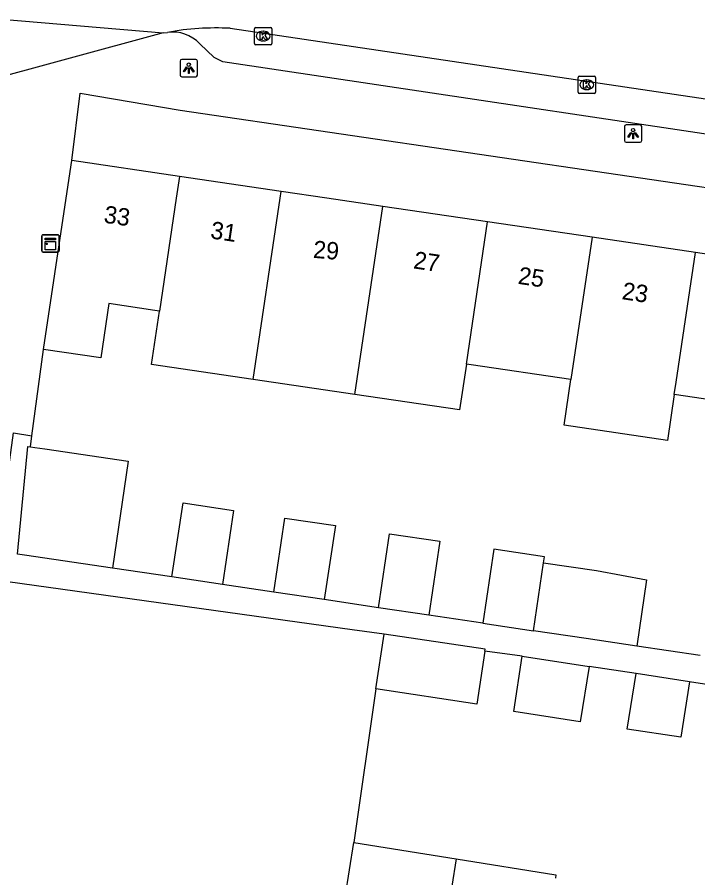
# Model space of a CAD drawing. Extents: x 163010 to 163853, y 382793 to 383982.
# Drawn here: x 163230.64 to 163269.89, y 383210.78 to 383260.44 of the extents above; entities that cross this region are included whole.
import ezdxf

# ---------------------------------------------------------------- set-up
doc = ezdxf.new("R2010")
doc.units = 0
for name, color, linetype in [('IMGEO_Erf', 7, 'Continuous'), ('IMGEO_Fietspad_gesloten', 7, 'Continuous'), ('IMGEO_Kast', 7, 'Continuous'), ('IMGEO_Kolk', 7, 'Continuous'), ('IMGEO_Lichtpunt', 7, 'Continuous'), ('IMGEO_Pand', 7, 'Continuous'), ('IMGEO_Pand_nummerreeks', 7, 'Continuous'), ('IMGEO_Rijbaan_lokaal_gesloten', 7, 'Continuous'), ('IMGEO_Voetpad_open', 7, 'Continuous')]:
    doc.layers.add(name, color=color, linetype=linetype)

msp = doc.modelspace()

# ---------------------------------------------------------------- linework, layer by layer
at = {"layer": 'IMGEO_Erf'}
msp.add_lwpolyline([(163251.322, 383221.673), (163250.054, 383212.812)], dxfattribs=at)
at = {"layer": 'IMGEO_Fietspad_gesloten'}
msp.add_lwpolyline([(163239.047, 383259.544), (163228.092, 383256.549), (163205.576, 383249.947), (163203.99, 383249.482)], dxfattribs=at)
at = {"layer": 'IMGEO_Kast'}
for p, q in [((163232.056, 383246.966), (163232.056, 383247.807)), ((163232.056, 383247.807), (163232.056, 383246.966)), ((163232.131, 383247.891), (163232.972, 383247.891)), ((163232.972, 383247.891), (163232.131, 383247.891)), ((163233.056, 383247.816), (163233.056, 383246.975)), ((163233.056, 383246.975), (163233.056, 383247.816)), ((163232.981, 383246.891), (163232.14, 383246.891)), ((163232.14, 383246.891), (163232.981, 383246.891))]:
    msp.add_line(p, q, dxfattribs=at)
for points in [[(163232.251, 383247.681), (163232.851, 383247.681), (163232.851, 383247.596), (163232.251, 383247.596), (163232.251, 383247.681)], [(163232.251, 383247.506), (163232.851, 383247.506), (163232.851, 383247.017), (163232.251, 383247.017), (163232.251, 383247.506)]]:
    msp.add_lwpolyline(points, dxfattribs=at)
msp.add_circle((163232.335, 383247.355), 0.0377, dxfattribs=at)
for centre, start, end in [((163232.134, 383247.813), 92.4484, 184.2845), ((163232.134, 383247.813), 92.4484, 184.2845), ((163232.978, 383247.813), 2.4484, 94.2845), ((163232.978, 383247.813), 2.4484, 94.2845), ((163232.134, 383246.969), 182.4484, 274.2845), ((163232.134, 383246.969), 182.4484, 274.2845), ((163232.978, 383246.969), 272.4484, 4.2845), ((163232.978, 383246.969), 272.4484, 4.2845)]:
    msp.add_arc(centre, 0.0779, start, end, dxfattribs=at)
at = {"layer": 'IMGEO_Kolk'}
for p, q in [((163244.327, 383258.924), (163244.327, 383259.776)), ((163244.402, 383259.85), (163245.254, 383259.85)), ((163244.815, 383259.63), (163244.84, 383259.63)), ((163245.328, 383259.776), (163245.328, 383258.924)), ((163244.838, 383259.07), (163244.813, 383259.07)), ((163245.254, 383258.85), (163244.402, 383258.85)), ((163263.059, 383257.044), (163263.911, 383257.044)), ((163262.984, 383256.118), (163262.984, 383256.97)), ((163263.472, 383256.824), (163263.497, 383256.824)), ((163263.985, 383256.97), (163263.985, 383256.118)), ((163263.911, 383256.044), (163263.059, 383256.044)), ((163263.495, 383256.264), (163263.47, 383256.264))]:
    msp.add_line(p, q, dxfattribs=at)
for points in [[(163244.327, 383258.924), (163244.327, 383259.776)], [(163244.402, 383259.85), (163245.254, 383259.85)], [(163244.648, 383259.55), (163244.771, 383259.55), (163244.771, 383259.399), (163244.901, 383259.55), (163245.065, 383259.55), (163244.919, 383259.399), (163245.072, 383259.15), (163244.92, 383259.15), (163244.835, 383259.314), (163244.771, 383259.247), (163244.771, 383259.15), (163244.648, 383259.15), (163244.648, 383259.55)], [(163245.328, 383259.776), (163245.328, 383258.924)], [(163245.254, 383258.85), (163244.402, 383258.85)], [(163263.059, 383257.044), (163263.911, 383257.044)], [(163262.984, 383256.118), (163262.984, 383256.97)], [(163263.305, 383256.744), (163263.428, 383256.744), (163263.428, 383256.593), (163263.558, 383256.744), (163263.722, 383256.744), (163263.576, 383256.593), (163263.729, 383256.344), (163263.577, 383256.344), (163263.492, 383256.508), (163263.428, 383256.441), (163263.428, 383256.344), (163263.305, 383256.344), (163263.305, 383256.744)], [(163263.985, 383256.97), (163263.985, 383256.118)], [(163263.911, 383256.044), (163263.059, 383256.044)]]:
    msp.add_lwpolyline(points, dxfattribs=at)
for centre, start, end in [((163244.404, 383259.774), 91.552, 178.448), ((163244.404, 383259.774), 91.552, 178.448), ((163245.252, 383259.774), 1.552, 88.448), ((163245.252, 383259.774), 1.552, 88.448), ((163244.404, 383258.926), 181.552, 268.448), ((163244.404, 383258.926), 181.552, 268.448), ((163245.252, 383258.926), 271.552, 358.448), ((163245.252, 383258.926), 271.552, 358.448), ((163263.061, 383256.968), 91.552, 178.448), ((163263.061, 383256.968), 91.552, 178.448), ((163263.909, 383256.968), 1.552, 88.448), ((163263.909, 383256.968), 1.552, 88.448), ((163263.061, 383256.12), 181.552, 268.448), ((163263.061, 383256.12), 181.552, 268.448), ((163263.909, 383256.12), 271.552, 358.448), ((163263.909, 383256.12), 271.552, 358.448)]:
    msp.add_arc(centre, 0.0765, start, end, dxfattribs=at)
for centre, major_axis, ratio, start_param, end_param in [((163244.814, 383259.35), (-0.387, 0.002), 0.722429, 4.712389, 7.853982), ((163244.839, 383259.35), (-0.39, 0.002), 0.717154, 1.570796, 4.712389), ((163263.471, 383256.544), (-0.387, 0.002), 0.722429, 4.712389, 7.853982), ((163263.496, 383256.544), (-0.39, 0.002), 0.717154, 1.570796, 4.712389)]:
    msp.add_ellipse(centre, major_axis=major_axis, ratio=ratio, start_param=start_param, end_param=end_param, dxfattribs=at)
at = {"layer": 'IMGEO_Lichtpunt'}
for p, q in [((163240.034, 383257.906), (163240.034, 383257.099)), ((163240.034, 383257.906), (163240.034, 383257.099)), ((163240.936, 383258.001), (163240.128, 383258.001)), ((163240.936, 383258.001), (163240.128, 383258.001)), ((163241.03, 383257.099), (163241.03, 383257.906)), ((163241.03, 383257.099), (163241.03, 383257.906)), ((163240.128, 383257.005), (163240.936, 383257.005)), ((163240.128, 383257.005), (163240.936, 383257.005)), ((163265.659, 383254.13), (163265.659, 383253.323)), ((163265.659, 383254.13), (163265.659, 383253.323)), ((163266.561, 383254.225), (163265.753, 383254.225)), ((163266.561, 383254.225), (163265.753, 383254.225)), ((163266.655, 383253.323), (163266.655, 383254.13)), ((163266.655, 383253.323), (163266.655, 383254.13)), ((163265.753, 383253.229), (163266.561, 383253.229)), ((163265.753, 383253.229), (163266.561, 383253.229))]:
    msp.add_line(p, q, dxfattribs=at)
for points in [[(163240.408, 383257.57), (163240.447, 383257.542), (163240.259, 383257.28), (163240.221, 383257.307), (163240.408, 383257.57)], [(163240.51, 383257.522), (163240.557, 383257.522), (163240.557, 383257.2), (163240.51, 383257.2), (163240.51, 383257.522)], [(163240.62, 383257.542), (163240.658, 383257.569), (163240.845, 383257.307), (163240.806, 383257.279), (163240.62, 383257.542)], [(163266.033, 383253.794), (163266.072, 383253.766), (163265.884, 383253.504), (163265.846, 383253.531), (163266.033, 383253.794)], [(163266.135, 383253.746), (163266.182, 383253.746), (163266.182, 383253.424), (163266.135, 383253.424), (163266.135, 383253.746)], [(163266.245, 383253.766), (163266.283, 383253.793), (163266.47, 383253.531), (163266.431, 383253.503), (163266.245, 383253.766)]]:
    msp.add_lwpolyline(points, dxfattribs=at)
for centre in [(163240.533, 383257.704), (163266.158, 383253.928)]:
    msp.add_circle(centre, 0.0994, dxfattribs=at)
for centre, start, end in [((163240.128, 383257.906), 90, 180), ((163240.128, 383257.906), 90, 180), ((163240.936, 383257.906), 0, 90), ((163240.936, 383257.906), 0, 90), ((163240.128, 383257.099), 180, 270), ((163240.128, 383257.099), 180, 270), ((163240.936, 383257.099), 270, 0), ((163240.936, 383257.099), 270, 360), ((163265.753, 383254.13), 90, 180), ((163265.753, 383254.13), 90, 180), ((163266.561, 383254.13), 0, 90), ((163266.561, 383254.13), 0, 90), ((163265.753, 383253.323), 180, 270), ((163265.753, 383253.323), 180, 270), ((163266.561, 383253.323), 270, 0), ((163266.561, 383253.323), 270, 360)]:
    msp.add_arc(centre, 0.0946, start, end, dxfattribs=at)
at = {"layer": 'IMGEO_Pand'}
for points in [[(163232.159, 383241.261), (163233.461, 383250), (163233.785, 383252.175)], [(163240, 383251.256), (163233.785, 383252.175)], [(163240, 383251.256), (163239.813, 383250), (163238.842, 383243.486)], [(163245.855, 383250.391), (163240, 383251.256)], [(163244.238, 383239.534), (163245.797, 383250), (163245.855, 383250.391)], [(163251.731, 383249.522), (163248.498, 383250), (163245.855, 383250.391)], [(163250.114, 383238.67), (163251.731, 383249.522)], [(163257.765, 383248.63), (163251.731, 383249.522)], [(163256.543, 383240.428), (163257.765, 383248.63)], [(163263.789, 383247.74), (163257.765, 383248.63)], [(163263.789, 383247.74), (163262.569, 383239.542)], [(163269.752, 383246.858), (163263.789, 383247.74)], [(163268.532, 383238.666), (163268.639, 383239.385), (163269.752, 383246.858)], [(163276.084, 383245.735), (163276.111, 383245.918), (163269.752, 383246.858)], [(163238.842, 383243.486), (163238.585, 383243.524), (163235.929, 383243.914), (163235.468, 383240.777), (163232.159, 383241.261)], [(163244.238, 383239.534), (163238.381, 383240.395), (163238.842, 383243.486)], [(163256.543, 383240.428), (163256.149, 383237.783), (163250.114, 383238.67)], [(163262.569, 383239.542), (163256.826, 383240.386), (163256.543, 383240.428)], [(163250.114, 383238.67), (163244.238, 383239.534)], [(163268.532, 383238.666), (163268.138, 383236.021), (163262.175, 383236.897), (163262.569, 383239.542)], [(163274.893, 383237.731), (163268.532, 383238.666)], [(163236.14, 383228.655), (163236.14, 383228.654), (163231.052, 383229.398), (163230.654, 383229.456), (163231.258, 383235.675), (163231.408, 383235.653)], [(163231.408, 383235.653), (163231.656, 383235.617), (163232.228, 383235.533), (163237.044, 383234.829), (163236.14, 383228.655)], [(163239.565, 383228.143), (163240.203, 383232.411), (163243.113, 383231.977), (163242.475, 383227.708)], [(163245.44, 383227.266), (163246.077, 383231.534), (163248.987, 383231.1), (163248.35, 383226.831)], [(163251.472, 383226.365), (163252.11, 383230.633), (163255.02, 383230.199), (163254.383, 383225.93)], [(163260.993, 383228.957), (163261.044, 383229.3), (163258.134, 383229.735), (163257.496, 383225.466)], [(163260.406, 383225.031), (163260.993, 383228.957)], [(163260.993, 383228.957), (163264.043, 383228.502), (163266.94, 383227.982), (163266.367, 383224.146)], [(163242.475, 383227.708), (163239.565, 383228.143)], [(163248.35, 383226.831), (163245.44, 383227.266)], [(163254.383, 383225.93), (163251.472, 383226.365)], [(163257.496, 383225.466), (163260.406, 383225.031)], [(163251.322, 383221.673), (163251.798, 383224.839)], [(163257.613, 383223.857), (163257.629, 383223.962), (163251.798, 383224.839)], [(163266.367, 383224.146), (163263.457, 383224.581), (163260.406, 383225.031)], [(163257.613, 383223.857), (163257.153, 383220.796), (163251.322, 383221.673)], [(163263.621, 383222.98), (163263.112, 383219.777), (163259.275, 383220.367), (163259.768, 383223.572)], [(163259.768, 383223.572), (163263.621, 383222.98)], [(163269.408, 383222.091), (163268.915, 383218.885), (163265.819, 383219.361), (163266.328, 383222.564)], [(163269.408, 383222.091), (163266.328, 383222.564)], [(163248.293, 383201.795), (163249.549, 383209.655), (163250.054, 383212.812)], [(163250.054, 383212.812), (163255.952, 383211.87)], [(163255.952, 383211.87), (163255.45, 383208.712), (163254.201, 383200.85)], [(163255.952, 383211.87), (163261.71, 383210.95), (163261.681, 383210.753)]]:
    msp.add_lwpolyline(points, dxfattribs=at)
at = {"layer": 'IMGEO_Rijbaan_lokaal_gesloten'}
for points in [[(163228.376, 383260.441), (163239.047, 383259.544)], [(163239.047, 383259.544), (163239.305, 383259.567)], [(163242.921, 383259.802), (163284.168, 383253.665)]]:
    msp.add_lwpolyline(points, dxfattribs=at)
msp.add_arc((163242.126, 383244.098), 15.724, 87.1016, 100.3351, dxfattribs=at)
at = {"layer": 'IMGEO_Voetpad_open'}
for points in [[(163280.771, 383252.14), (163242.497, 383257.863), (163241.993, 383258.11), (163241.162, 383258.913)], [(163233.785, 383252.175), (163234.265, 383256.049), (163240.046, 383255.072), (163274.56, 383250), (163283.447, 383248.694)], [(163231.486, 383236.292), (163232.159, 383241.261)], [(163251.798, 383224.839), (163249.951, 383225.095), (163229.245, 383227.968), (163230.422, 383236.451)], [(163230.422, 383236.451), (163231.486, 383236.292)], [(163231.408, 383235.653), (163231.486, 383236.292)], [(163239.565, 383228.143), (163236.14, 383228.655)], [(163245.44, 383227.266), (163242.475, 383227.708)], [(163251.472, 383226.365), (163248.35, 383226.831)], [(163257.496, 383225.466), (163254.383, 383225.93)], [(163259.768, 383223.572), (163257.613, 383223.857)], [(163270.026, 383223.597), (163266.367, 383224.146)], [(163266.328, 383222.564), (163263.621, 383222.98)], [(163271.399, 383221.78), (163269.408, 383222.091)]]:
    msp.add_lwpolyline(points, dxfattribs=at)
msp.add_arc((163239.585, 383257.399), 2.186, 43.8342, 97.3632, dxfattribs=at)

# ---------------------------------------------------------------- texts
at = {"layer": 'IMGEO_Pand_nummerreeks'}
for s, rotation, p in [('33', 351.589, (163235.595, 383248.591)), ('31', 351.589, (163241.742, 383247.683)), ('29', 355.3955, (163247.677, 383246.557)), ('27', 351.589, (163253.451, 383245.951)), ('25', 351.589, (163259.48, 383245.06)), ('23', 351.589, (163265.473, 383244.174))]:
    msp.add_text(s, height=1, rotation=rotation, dxfattribs=at).set_placement(p)

doc.saveas('drawing.dxf')
